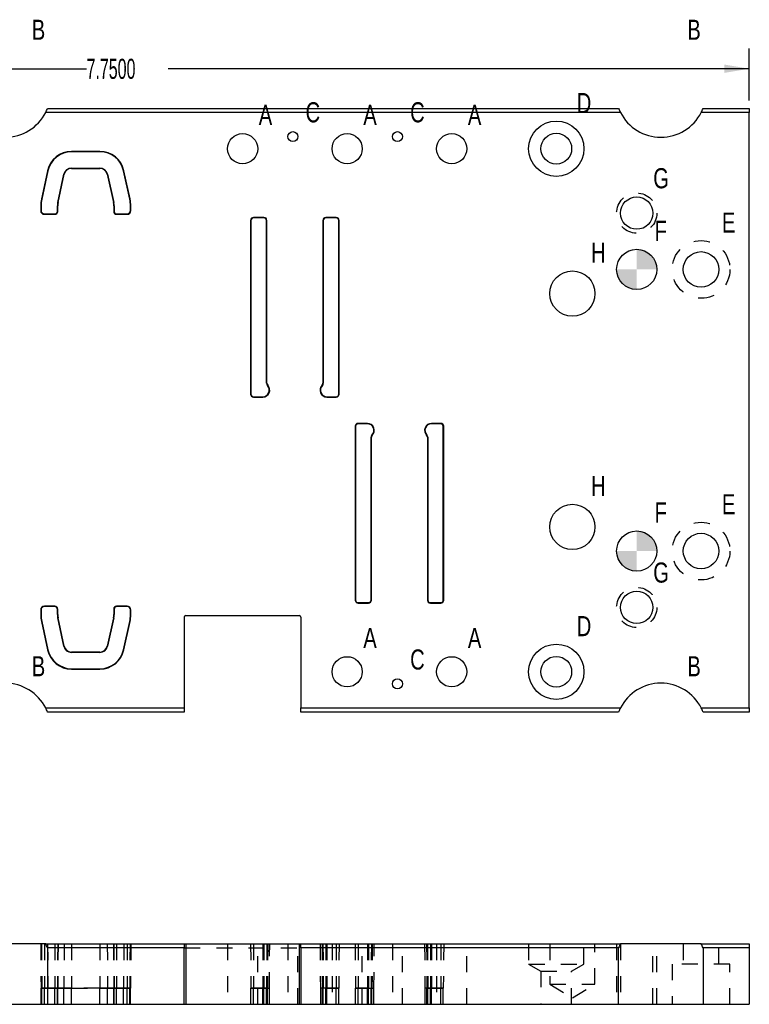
# Model space of a CAD drawing. Header units: inches. Extents: x 1802 to 2468, y -253 to -72.
# Tile 495 of 570: x 2332.04 to 2336.58, y -151.24 to -145.12. Entities that reach past the tile are written whole.
import ezdxf

# ---------------------------------------------------------------- set-up
doc = ezdxf.new("R2010")
doc.units = ezdxf.units.IN
doc.header["$LTSCALE"] = 0.5
doc.header["$MEASUREMENT"] = 0
doc.linetypes.add('HIDDEN', pattern=[0.225, 0.15, -0.075])
for name, color, linetype in [('SID-M-D', 42, 'Continuous'), ('SID-M-F', 202, 'Continuous'), ('SID-M-H', 4, 'HIDDEN'), ('SID-M-S', 105, 'Continuous')]:
    doc.layers.add(name, color=color, linetype=linetype)
doc.styles.add('SLDTEXTSTYLE0', font='TXT', dxfattribs={"width": 0.595745})

msp = doc.modelspace()

# ---------------------------------------------------------------- hatches: boundary and pattern name
at = {"layer": 'SID-M-F'}
h = msp.add_hatch(color=256, dxfattribs=at)
edge = h.paths.add_edge_path(flags=0)
edge.add_arc((2335.87856, -146.67253), 0.125, 0, 90)
edge.add_line((2335.87856, -146.54753), (2335.87856, -146.67253))
edge.add_line((2335.87856, -146.67253), (2336.00356, -146.67253))
h = msp.add_hatch(color=256, dxfattribs=at)
edge = h.paths.add_edge_path(flags=0)
edge.add_arc((2335.87856, -146.67253), 0.125, 180, 270)
edge.add_line((2335.87856, -146.79753), (2335.87856, -146.67253))
edge.add_line((2335.87856, -146.67253), (2335.75356, -146.67253))
h = msp.add_hatch(color=256, dxfattribs=at)
edge = h.paths.add_edge_path(flags=0)
edge.add_arc((2335.87856, -148.42253), 0.125, 0, 90)
edge.add_line((2335.87856, -148.29753), (2335.87856, -148.42253))
edge.add_line((2335.87856, -148.42253), (2336.00356, -148.42253))
h = msp.add_hatch(color=256, dxfattribs=at)
edge = h.paths.add_edge_path(flags=0)
edge.add_arc((2335.87856, -148.42253), 0.125, 180, 270)
edge.add_line((2335.87856, -148.54753), (2335.87856, -148.42253))
edge.add_line((2335.87856, -148.42253), (2335.75356, -148.42253))

# ---------------------------------------------------------------- linework, layer by layer
at = {"layer": 'SID-M-D'}
for p, q in [((2336.57856, -145.62253), (2336.57856, -145.3005)), ((2328.82856, -145.4255), (2332.45809, -145.4255)), ((2336.57856, -145.4255), (2332.96607, -145.4255))]:
    msp.add_line(p, q, dxfattribs=at)
msp.add_solid([(2336.57856, -145.4255), (2336.42256, -145.3995), (2336.42256, -145.4515)], dxfattribs=at)
at = {"layer": 'SID-M-H'}
for p, q in [((2332.1734, -150.86368), (2332.1758, -151.13868)), ((2332.178, -150.86368), (2332.18035, -151.13868)), ((2332.178, -150.86368), (2332.18035, -151.13868)), ((2332.1964, -150.86368), (2332.1964, -151.13868)), ((2332.1964, -150.86368), (2332.1964, -151.13868)), ((2332.21626, -150.86368), (2332.21861, -151.13868)), ((2332.21626, -150.86368), (2332.21861, -151.13868)), ((2332.2614, -150.86368), (2332.2614, -151.13868)), ((2332.2614, -150.86368), (2332.2614, -151.13868)), ((2332.2794, -150.86368), (2332.277, -151.13868)), ((2332.28158, -150.86368), (2332.27923, -151.13868)), ((2332.28158, -150.86368), (2332.27923, -151.13868)), ((2332.31984, -150.86368), (2332.31749, -151.13868)), ((2332.31984, -150.86368), (2332.31749, -151.13868)), ((2332.365, -150.86368), (2332.365, -151.13868)), ((2332.365, -150.86368), (2332.365, -151.13868)), ((2332.365, -150.86368), (2332.365, -151.13868)), ((2332.365, -150.86368), (2332.365, -151.13868)), ((2332.54213, -150.86368), (2332.54213, -151.13868)), ((2332.54213, -150.86368), (2332.54213, -151.13868)), ((2332.54213, -150.86368), (2332.54213, -151.13868)), ((2332.54213, -150.86368), (2332.54213, -151.13868)), ((2332.58729, -150.86368), (2332.58963, -151.13868)), ((2332.58729, -150.86368), (2332.58963, -151.13868)), ((2332.62555, -150.86368), (2332.62789, -151.13868)), ((2332.62555, -150.86368), (2332.62789, -151.13868)), ((2332.62773, -150.86368), (2332.63013, -151.13868)), ((2332.64573, -150.86368), (2332.64573, -151.13868)), ((2332.64573, -150.86368), (2332.64573, -151.13868)), ((2332.69086, -150.86368), (2332.68852, -151.13868)), ((2332.69086, -150.86368), (2332.68852, -151.13868)), ((2332.71073, -150.86368), (2332.71073, -151.13868)), ((2332.71073, -150.86368), (2332.71073, -151.13868)), ((2332.72912, -150.86368), (2332.72678, -151.13868)), ((2332.72912, -150.86368), (2332.72678, -151.13868)), ((2332.73373, -150.86368), (2332.73133, -151.13868)), ((2333.33481, -150.86368), (2333.33481, -151.23868)), ((2333.4784, -150.86368), (2333.4808, -151.13868)), ((2333.4964, -150.86368), (2333.4964, -151.13868)), ((2333.4964, -150.86368), (2333.4964, -151.13868)), ((2333.52231, -151.23868), (2333.52231, -150.86368)), ((2333.55427, -150.86368), (2333.55427, -151.13868)), ((2333.5614, -150.86368), (2333.5614, -151.13868)), ((2333.5794, -150.86368), (2333.577, -151.13868)), ((2333.58446, -150.86368), (2333.58278, -151.13868)), ((2333.59487, -151.13868), (2333.59727, -150.86368)), ((2333.71006, -150.86368), (2333.71006, -151.23868)), ((2333.77206, -151.23868), (2333.77206, -150.86368)), ((2333.90985, -150.86368), (2333.91225, -151.13868)), ((2333.92266, -150.86368), (2333.92435, -151.13868)), ((2333.92773, -150.86368), (2333.93013, -151.13868)), ((2333.94573, -150.86368), (2333.94573, -151.13868)), ((2333.95285, -150.86368), (2333.95285, -151.13868)), ((2333.98481, -150.86368), (2333.98481, -151.23868)), ((2334.01073, -150.86368), (2334.01073, -151.13868)), ((2334.01073, -150.86368), (2334.01073, -151.13868)), ((2334.02873, -150.86368), (2334.02633, -151.13868)), ((2334.1284, -150.86368), (2334.1308, -151.13868)), ((2334.1464, -150.86368), (2334.1464, -151.13868)), ((2334.1464, -150.86368), (2334.1464, -151.13868)), ((2334.17231, -151.23868), (2334.17231, -150.86368)), ((2334.20427, -150.86368), (2334.20427, -151.13868)), ((2334.2114, -150.86368), (2334.2114, -151.13868)), ((2334.2294, -150.86368), (2334.227, -151.13868)), ((2334.23446, -150.86368), (2334.23278, -151.13868)), ((2334.24487, -151.13868), (2334.24727, -150.86368)), ((2334.36006, -150.86368), (2334.36006, -151.23868)), ((2334.42206, -151.23868), (2334.42206, -150.86368)), ((2334.55985, -150.86368), (2334.56225, -151.13868)), ((2334.57266, -150.86368), (2334.57435, -151.13868)), ((2334.57773, -150.86368), (2334.58013, -151.13868)), ((2334.59573, -150.86368), (2334.59573, -151.13868)), ((2334.60285, -150.86368), (2334.60285, -151.13868)), ((2334.63481, -150.86368), (2334.63481, -151.23868)), ((2334.66073, -150.86368), (2334.66073, -151.13868)), ((2334.66073, -150.86368), (2334.66073, -151.13868)), ((2334.67873, -150.86368), (2334.67633, -151.13868)), ((2334.82231, -151.23868), (2334.82231, -150.86368)), ((2335.20671, -150.86368), (2335.20671, -150.98868)), ((2335.33794, -150.86368), (2335.33794, -151.11368)), ((2335.55041, -150.98868), (2335.55041, -150.86368)), ((2335.61919, -151.11368), (2335.61919, -150.86368)), ((2335.75356, -150.86368), (2335.75356, -151.23868)), ((2335.75356, -150.86368), (2335.75356, -151.23868)), ((2335.77806, -150.86368), (2335.77806, -151.23868)), ((2335.97906, -151.23868), (2335.97906, -150.86368)), ((2336.00356, -151.23868), (2336.00356, -150.86368)), ((2336.00356, -151.23868), (2336.00356, -150.86368)), ((2336.16806, -150.86368), (2336.16806, -150.98868)), ((2336.38906, -150.98868), (2336.38906, -150.86368)), ((2333.06556, -150.88868), (2333.79056, -150.88868)), ((2335.20671, -150.98868), (2335.55041, -150.98868)), ((2335.20671, -150.98868), (2335.28291, -151.03267)), ((2335.47421, -151.03267), (2335.55041, -150.98868)), ((2336.45806, -150.98868), (2336.09906, -150.98868)), ((2336.09906, -150.98868), (2336.09906, -151.23868)), ((2336.45806, -151.23868), (2336.45806, -150.98868)), ((2335.28291, -151.03267), (2335.47421, -151.03267)), ((2335.28291, -151.03267), (2335.28291, -151.23868)), ((2335.47421, -151.23868), (2335.47421, -151.03267)), ((2332.1758, -151.13868), (2332.18035, -151.13868)), ((2332.1758, -151.23868), (2332.1758, -151.13868)), ((2332.1964, -151.13868), (2332.1758, -151.13868)), ((2332.1758, -151.13868), (2332.1964, -151.13868)), ((2332.18035, -151.13868), (2332.1758, -151.13868)), ((2332.18035, -151.13868), (2332.21861, -151.13868)), ((2332.18035, -151.23868), (2332.18035, -151.13868)), ((2332.18035, -151.23868), (2332.18035, -151.13868)), ((2332.21861, -151.13868), (2332.18035, -151.13868)), ((2332.1964, -151.23868), (2332.1964, -151.13868)), ((2332.2614, -151.13868), (2332.1964, -151.13868)), ((2332.1964, -151.13868), (2332.2614, -151.13868)), ((2332.1964, -151.23868), (2332.1964, -151.13868)), ((2332.21861, -151.13868), (2332.365, -151.13868)), ((2332.21861, -151.23868), (2332.21861, -151.13868)), ((2332.21861, -151.23868), (2332.21861, -151.13868)), ((2332.365, -151.13868), (2332.21861, -151.13868)), ((2332.2614, -151.23868), (2332.2614, -151.13868)), ((2332.277, -151.13868), (2332.2614, -151.13868)), ((2332.2614, -151.13868), (2332.277, -151.13868)), ((2332.2614, -151.23868), (2332.2614, -151.13868)), ((2332.277, -151.23868), (2332.277, -151.13868)), ((2332.27923, -151.13868), (2332.277, -151.13868)), ((2332.277, -151.13868), (2332.27923, -151.13868)), ((2332.27923, -151.23868), (2332.27923, -151.13868)), ((2332.31749, -151.13868), (2332.27923, -151.13868)), ((2332.27923, -151.23868), (2332.27923, -151.13868)), ((2332.27923, -151.13868), (2332.31749, -151.13868)), ((2332.31749, -151.23868), (2332.31749, -151.13868)), ((2332.365, -151.13868), (2332.31749, -151.13868)), ((2332.31749, -151.13868), (2332.365, -151.13868)), ((2332.31749, -151.23868), (2332.31749, -151.13868)), ((2332.365, -151.13868), (2332.54213, -151.13868)), ((2332.365, -151.23868), (2332.365, -151.13868)), ((2332.365, -151.23868), (2332.365, -151.13868)), ((2332.54213, -151.13868), (2332.365, -151.13868)), ((2332.365, -151.23868), (2332.365, -151.13868)), ((2332.365, -151.13868), (2332.54213, -151.13868)), ((2332.365, -151.23868), (2332.365, -151.13868)), ((2332.54213, -151.13868), (2332.365, -151.13868)), ((2332.54213, -151.23868), (2332.54213, -151.13868)), ((2332.54213, -151.13868), (2332.68852, -151.13868)), ((2332.54213, -151.23868), (2332.54213, -151.13868)), ((2332.58963, -151.13868), (2332.54213, -151.13868)), ((2332.54213, -151.13868), (2332.58963, -151.13868)), ((2332.54213, -151.23868), (2332.54213, -151.13868)), ((2332.68852, -151.13868), (2332.54213, -151.13868)), ((2332.54213, -151.23868), (2332.54213, -151.13868)), ((2332.58963, -151.23868), (2332.58963, -151.13868)), ((2332.62789, -151.13868), (2332.58963, -151.13868)), ((2332.58963, -151.13868), (2332.62789, -151.13868)), ((2332.58963, -151.23868), (2332.58963, -151.13868)), ((2332.62789, -151.23868), (2332.62789, -151.13868)), ((2332.63013, -151.13868), (2332.62789, -151.13868)), ((2332.62789, -151.23868), (2332.62789, -151.13868)), ((2332.62789, -151.13868), (2332.63013, -151.13868)), ((2332.63013, -151.23868), (2332.63013, -151.13868)), ((2332.64573, -151.13868), (2332.63013, -151.13868)), ((2332.63013, -151.13868), (2332.64573, -151.13868)), ((2332.64573, -151.23868), (2332.64573, -151.13868)), ((2332.71073, -151.13868), (2332.64573, -151.13868)), ((2332.64573, -151.13868), (2332.71073, -151.13868)), ((2332.64573, -151.23868), (2332.64573, -151.13868)), ((2332.68852, -151.13868), (2332.72678, -151.13868)), ((2332.68852, -151.23868), (2332.68852, -151.13868)), ((2332.68852, -151.23868), (2332.68852, -151.13868)), ((2332.72678, -151.13868), (2332.68852, -151.13868)), ((2332.71073, -151.23868), (2332.71073, -151.13868)), ((2332.73133, -151.13868), (2332.71073, -151.13868)), ((2332.71073, -151.13868), (2332.73133, -151.13868)), ((2332.71073, -151.23868), (2332.71073, -151.13868)), ((2332.72678, -151.13868), (2332.73133, -151.13868)), ((2332.72678, -151.23868), (2332.72678, -151.13868)), ((2332.72678, -151.23868), (2332.72678, -151.13868)), ((2332.73133, -151.13868), (2332.72678, -151.13868)), ((2332.73133, -151.23868), (2332.73133, -151.13868)), ((2333.4808, -151.13868), (2333.4964, -151.13868)), ((2333.4808, -151.23868), (2333.4808, -151.13868)), ((2333.4964, -151.13868), (2333.4808, -151.13868)), ((2333.4964, -151.13868), (2333.55427, -151.13868)), ((2333.4964, -151.23868), (2333.4964, -151.13868)), ((2333.4964, -151.23868), (2333.4964, -151.13868)), ((2333.5614, -151.13868), (2333.4964, -151.13868)), ((2333.55427, -151.13868), (2333.59469, -151.13868)), ((2333.55427, -151.23868), (2333.55427, -151.13868)), ((2333.5614, -151.23868), (2333.5614, -151.13868)), ((2333.577, -151.13868), (2333.5614, -151.13868)), ((2333.577, -151.23868), (2333.577, -151.13868)), ((2333.58278, -151.13868), (2333.577, -151.13868)), ((2333.58278, -151.23868), (2333.58278, -151.13868)), ((2333.59487, -151.23868), (2333.59487, -151.13868)), ((2333.91225, -151.13868), (2333.91225, -151.23868)), ((2333.95285, -151.13868), (2333.91243, -151.13868)), ((2333.92435, -151.23868), (2333.92435, -151.13868)), ((2333.93013, -151.13868), (2333.92435, -151.13868)), ((2333.93013, -151.23868), (2333.93013, -151.13868)), ((2333.94573, -151.13868), (2333.93013, -151.13868)), ((2333.94573, -151.23868), (2333.94573, -151.13868)), ((2334.01073, -151.13868), (2333.94573, -151.13868)), ((2333.95285, -151.13868), (2334.01073, -151.13868)), ((2333.95285, -151.23868), (2333.95285, -151.13868)), ((2334.01073, -151.13868), (2334.02633, -151.13868)), ((2334.01073, -151.23868), (2334.01073, -151.13868)), ((2334.01073, -151.23868), (2334.01073, -151.13868)), ((2334.02633, -151.13868), (2334.01073, -151.13868)), ((2334.02633, -151.23868), (2334.02633, -151.13868)), ((2334.1308, -151.13868), (2334.1464, -151.13868)), ((2334.1308, -151.23868), (2334.1308, -151.13868)), ((2334.1464, -151.13868), (2334.1308, -151.13868)), ((2334.1464, -151.13868), (2334.2114, -151.13868)), ((2334.1464, -151.23868), (2334.1464, -151.13868)), ((2334.1464, -151.23868), (2334.1464, -151.13868)), ((2334.20427, -151.13868), (2334.1464, -151.13868)), ((2334.20427, -151.13868), (2334.24469, -151.13868)), ((2334.20427, -151.23868), (2334.20427, -151.13868)), ((2334.2114, -151.13868), (2334.227, -151.13868)), ((2334.2114, -151.23868), (2334.2114, -151.13868)), ((2334.227, -151.23868), (2334.227, -151.13868)), ((2334.227, -151.13868), (2334.23278, -151.13868)), ((2334.23278, -151.23868), (2334.23278, -151.13868)), ((2334.24487, -151.23868), (2334.24487, -151.13868)), ((2334.56225, -151.13868), (2334.56225, -151.23868)), ((2334.60285, -151.13868), (2334.56243, -151.13868)), ((2334.57435, -151.23868), (2334.57435, -151.13868)), ((2334.57435, -151.13868), (2334.58013, -151.13868)), ((2334.58013, -151.13868), (2334.59573, -151.13868)), ((2334.58013, -151.23868), (2334.58013, -151.13868)), ((2334.59573, -151.13868), (2334.66073, -151.13868)), ((2334.59573, -151.23868), (2334.59573, -151.13868)), ((2334.60285, -151.23868), (2334.60285, -151.13868)), ((2334.66073, -151.13868), (2334.60285, -151.13868)), ((2334.66073, -151.13868), (2334.67633, -151.13868)), ((2334.66073, -151.23868), (2334.66073, -151.13868)), ((2334.66073, -151.23868), (2334.66073, -151.13868)), ((2334.67633, -151.13868), (2334.66073, -151.13868)), ((2334.67633, -151.23868), (2334.67633, -151.13868)), ((2335.33794, -151.11368), (2335.61919, -151.11368)), ((2335.33794, -151.11368), (2335.47856, -151.19817)), ((2335.47856, -151.19817), (2335.61919, -151.11368))]:
    msp.add_line(p, q, dxfattribs=at)
for centre, radius in [((2335.87856, -146.32253), 0.125), ((2336.27856, -146.67253), 0.1795), ((2336.27856, -148.42253), 0.1795), ((2335.87856, -148.77253), 0.125)]:
    msp.add_circle(centre, radius, dxfattribs=at)
at = {"layer": 'SID-M-S'}
for p, q in [((2335.77759, -145.69753), (2332.20453, -145.69753)), ((2332.21574, -145.67253), (2335.76639, -145.67253)), ((2336.57856, -145.69753), (2336.27953, -145.69753)), ((2336.29074, -145.67253), (2336.57856, -145.67253)), ((2336.57856, -145.67253), (2336.57856, -145.69753)), ((2336.57856, -149.39753), (2336.57856, -145.69753)), ((2332.54213, -145.93904), (2332.365, -145.93904)), ((2332.365, -145.93904), (2332.365, -145.94144)), ((2332.54213, -145.94144), (2332.365, -145.94144)), ((2332.54213, -145.93904), (2332.54213, -145.94144)), ((2332.21626, -146.05888), (2332.178, -146.2347)), ((2332.21861, -146.05939), (2332.18035, -146.23521)), ((2332.21626, -146.05888), (2332.21861, -146.05939)), ((2332.27923, -146.25673), (2332.31749, -146.08091)), ((2332.28158, -146.25724), (2332.31984, -146.08142)), ((2332.31984, -146.08142), (2332.31749, -146.08091)), ((2332.365, -146.04504), (2332.365, -146.04264)), ((2332.365, -146.04264), (2332.54213, -146.04264)), ((2332.365, -146.04504), (2332.54213, -146.04504)), ((2332.54213, -146.04504), (2332.54213, -146.04264)), ((2332.58729, -146.08142), (2332.58963, -146.08091)), ((2332.58729, -146.08142), (2332.62555, -146.25724)), ((2332.58963, -146.08091), (2332.62789, -146.25673)), ((2332.69086, -146.05888), (2332.68852, -146.05939)), ((2332.72678, -146.23521), (2332.68852, -146.05939)), ((2332.72912, -146.2347), (2332.69086, -146.05888)), ((2332.1734, -146.27753), (2332.1734, -146.30704)), ((2332.1734, -146.27753), (2332.1758, -146.27753)), ((2332.1758, -146.27753), (2332.1758, -146.30704)), ((2332.178, -146.2347), (2332.18035, -146.23521)), ((2332.2794, -146.27753), (2332.277, -146.27753)), ((2332.277, -146.31204), (2332.277, -146.27753)), ((2332.28158, -146.25724), (2332.27923, -146.25673)), ((2332.2794, -146.31204), (2332.2794, -146.27753)), ((2332.62555, -146.25724), (2332.62789, -146.25673)), ((2332.62773, -146.27753), (2332.62773, -146.31204)), ((2332.62773, -146.27753), (2332.63013, -146.27753)), ((2332.63013, -146.27753), (2332.63013, -146.31204)), ((2332.72912, -146.2347), (2332.72678, -146.23521)), ((2332.73373, -146.27753), (2332.73133, -146.27753)), ((2332.73133, -146.30704), (2332.73133, -146.27753)), ((2332.73373, -146.30704), (2332.73373, -146.27753)), ((2332.1734, -146.30704), (2332.1758, -146.30704)), ((2332.1964, -146.33004), (2332.1964, -146.32764)), ((2332.1964, -146.32764), (2332.2614, -146.32764)), ((2332.1964, -146.33004), (2332.2614, -146.33004)), ((2332.2614, -146.33004), (2332.2614, -146.32764)), ((2332.2794, -146.31204), (2332.277, -146.31204)), ((2332.62773, -146.31204), (2332.63013, -146.31204)), ((2332.64573, -146.33004), (2332.64573, -146.32764)), ((2332.64573, -146.32764), (2332.71073, -146.32764)), ((2332.64573, -146.33004), (2332.71073, -146.33004)), ((2332.71073, -146.33004), (2332.71073, -146.32764)), ((2332.73373, -146.30704), (2332.73133, -146.30704)), ((2333.4784, -146.36765), (2333.4784, -147.44765)), ((2333.4784, -146.36765), (2333.4808, -146.36765)), ((2333.4808, -146.36765), (2333.4808, -147.44765)), ((2333.5614, -146.34965), (2333.4964, -146.34965)), ((2333.4964, -146.34965), (2333.4964, -146.35205)), ((2333.5614, -146.35205), (2333.4964, -146.35205)), ((2333.5614, -146.34965), (2333.5614, -146.35205)), ((2333.5794, -146.36765), (2333.577, -146.36765)), ((2333.577, -147.37992), (2333.577, -146.36765)), ((2333.5794, -147.37992), (2333.5794, -146.36765)), ((2333.92773, -146.36765), (2333.92773, -147.37992)), ((2333.92773, -146.36765), (2333.93013, -146.36765)), ((2333.93013, -146.36765), (2333.93013, -147.37992)), ((2334.01073, -146.34965), (2333.94573, -146.34965)), ((2333.94573, -146.34965), (2333.94573, -146.35205)), ((2334.01073, -146.35205), (2333.94573, -146.35205)), ((2334.01073, -146.34965), (2334.01073, -146.35205)), ((2334.02873, -146.36765), (2334.02633, -146.36765)), ((2334.02633, -147.44765), (2334.02633, -146.36765)), ((2334.02873, -147.44765), (2334.02873, -146.36765)), ((2333.5794, -147.37992), (2333.577, -147.37992)), ((2333.58446, -147.39203), (2333.58278, -147.39374)), ((2333.92266, -147.39203), (2333.92435, -147.39374)), ((2333.92773, -147.37992), (2333.93013, -147.37992)), ((2333.4784, -147.44765), (2333.4808, -147.44765)), ((2333.4964, -147.46565), (2333.4964, -147.46325)), ((2333.4964, -147.46325), (2333.55427, -147.46325)), ((2333.4964, -147.46565), (2333.55427, -147.46565)), ((2333.55427, -147.46565), (2333.55427, -147.46325)), ((2333.95285, -147.46565), (2333.95285, -147.46325)), ((2333.95285, -147.46325), (2334.01073, -147.46325)), ((2333.95285, -147.46565), (2334.01073, -147.46565)), ((2334.01073, -147.46565), (2334.01073, -147.46325)), ((2334.02873, -147.44765), (2334.02633, -147.44765)), ((2334.1284, -147.64741), (2334.1284, -148.72741)), ((2334.1284, -147.64741), (2334.1308, -147.64741)), ((2334.1308, -147.64741), (2334.1308, -148.72741)), ((2334.20427, -147.62941), (2334.1464, -147.62941)), ((2334.1464, -147.62941), (2334.1464, -147.63181)), ((2334.20427, -147.63181), (2334.1464, -147.63181)), ((2334.20427, -147.62941), (2334.20427, -147.63181)), ((2334.66073, -147.62941), (2334.60285, -147.62941)), ((2334.60285, -147.62941), (2334.60285, -147.63181)), ((2334.66073, -147.63181), (2334.60285, -147.63181)), ((2334.66073, -147.62941), (2334.66073, -147.63181)), ((2334.67873, -147.64741), (2334.67633, -147.64741)), ((2334.67633, -148.72741), (2334.67633, -147.64741)), ((2334.67873, -148.72741), (2334.67873, -147.64741)), ((2334.2294, -147.71514), (2334.227, -147.71514)), ((2334.227, -148.72741), (2334.227, -147.71514)), ((2334.2294, -148.72741), (2334.2294, -147.71514)), ((2334.23446, -147.70303), (2334.23278, -147.70132)), ((2334.57266, -147.70303), (2334.57435, -147.70132)), ((2334.57773, -147.71514), (2334.57773, -148.72741)), ((2334.57773, -147.71514), (2334.58013, -147.71514)), ((2334.58013, -147.71514), (2334.58013, -148.72741)), ((2332.2614, -148.76503), (2332.1964, -148.76503)), ((2332.1964, -148.76503), (2332.1964, -148.76743)), ((2332.2614, -148.76743), (2332.1964, -148.76743)), ((2332.2614, -148.76503), (2332.2614, -148.76743)), ((2332.2794, -148.78303), (2332.277, -148.78303)), ((2332.277, -148.81754), (2332.277, -148.78303)), ((2332.2794, -148.81754), (2332.2794, -148.78303)), ((2332.62773, -148.78303), (2332.62773, -148.81754)), ((2332.62773, -148.78303), (2332.63013, -148.78303)), ((2332.63013, -148.78303), (2332.63013, -148.81754)), ((2332.71073, -148.76503), (2332.64573, -148.76503)), ((2332.64573, -148.76503), (2332.64573, -148.76743)), ((2332.71073, -148.76743), (2332.64573, -148.76743)), ((2332.71073, -148.76503), (2332.71073, -148.76743)), ((2334.1284, -148.72741), (2334.1308, -148.72741)), ((2334.1464, -148.74541), (2334.1464, -148.74301)), ((2334.1464, -148.74301), (2334.2114, -148.74301)), ((2334.1464, -148.74541), (2334.2114, -148.74541)), ((2334.2114, -148.74541), (2334.2114, -148.74301)), ((2334.2294, -148.72741), (2334.227, -148.72741)), ((2334.57773, -148.72741), (2334.58013, -148.72741)), ((2334.59573, -148.74541), (2334.59573, -148.74301)), ((2334.59573, -148.74301), (2334.66073, -148.74301)), ((2334.59573, -148.74541), (2334.66073, -148.74541)), ((2334.66073, -148.74541), (2334.66073, -148.74301)), ((2334.67873, -148.72741), (2334.67633, -148.72741)), ((2332.1734, -148.78803), (2332.1734, -148.81754)), ((2332.1734, -148.78803), (2332.1758, -148.78803)), ((2332.1734, -148.81754), (2332.1758, -148.81754)), ((2332.1758, -148.78803), (2332.1758, -148.81754)), ((2332.2794, -148.81754), (2332.277, -148.81754)), ((2332.28158, -148.83783), (2332.27923, -148.83834)), ((2332.31749, -149.01415), (2332.27923, -148.83834)), ((2332.31984, -149.01364), (2332.28158, -148.83783)), ((2332.62555, -148.83783), (2332.58729, -149.01364)), ((2332.62789, -148.83834), (2332.58963, -149.01415)), ((2332.62555, -148.83783), (2332.62789, -148.83834)), ((2332.62773, -148.81754), (2332.63013, -148.81754)), ((2332.73373, -148.78803), (2332.73133, -148.78803)), ((2332.73133, -148.81754), (2332.73133, -148.78803)), ((2332.73373, -148.81754), (2332.73133, -148.81754)), ((2332.73373, -148.81754), (2332.73373, -148.78803)), ((2333.06556, -148.83353), (2333.06556, -149.39753)), ((2333.07556, -148.82353), (2333.78056, -148.82353)), ((2333.79056, -148.83353), (2333.79056, -149.39753)), ((2332.178, -148.86037), (2332.18035, -148.85986)), ((2332.178, -148.86037), (2332.21626, -149.03618)), ((2332.18035, -148.85986), (2332.21861, -149.03567)), ((2332.68852, -149.03567), (2332.72678, -148.85986)), ((2332.69086, -149.03618), (2332.72912, -148.86037)), ((2332.72912, -148.86037), (2332.72678, -148.85986)), ((2332.31984, -149.01364), (2332.31749, -149.01415)), ((2332.58729, -149.01364), (2332.58963, -149.01415)), ((2332.21626, -149.03618), (2332.21861, -149.03567)), ((2332.54213, -149.05003), (2332.365, -149.05003)), ((2332.365, -149.05003), (2332.365, -149.05243)), ((2332.54213, -149.05243), (2332.365, -149.05243)), ((2332.54213, -149.05003), (2332.54213, -149.05243)), ((2332.69086, -149.03618), (2332.68852, -149.03567)), ((2332.365, -149.15603), (2332.365, -149.15363)), ((2332.365, -149.15363), (2332.54213, -149.15363)), ((2332.54213, -149.15603), (2332.54213, -149.15363)), ((2332.365, -149.15603), (2332.54213, -149.15603)), ((2332.20453, -149.39753), (2333.06556, -149.39753)), ((2333.06556, -149.39753), (2333.06556, -149.42253)), ((2333.79056, -149.39753), (2335.77759, -149.39753)), ((2333.79056, -149.42253), (2333.79056, -149.39753)), ((2336.27953, -149.39753), (2336.57856, -149.39753)), ((2336.57856, -149.39753), (2336.57856, -149.42253)), ((2333.06556, -149.42253), (2332.21574, -149.42253)), ((2335.76639, -149.42253), (2333.79056, -149.42253)), ((2336.57856, -149.42253), (2336.29074, -149.42253)), ((2332.20453, -150.86368), (2331.70259, -150.86368)), ((2332.20453, -150.86368), (2333.06556, -150.86368)), ((2333.06556, -150.86368), (2333.06556, -150.88868)), ((2333.06556, -150.86368), (2333.07556, -150.86368)), ((2333.07556, -150.86368), (2333.07556, -151.23868)), ((2333.07556, -150.86368), (2333.78056, -150.86368)), ((2333.78056, -150.86368), (2333.78056, -151.23868)), ((2333.78056, -150.86368), (2333.79056, -150.86368)), ((2333.79056, -150.86368), (2335.77759, -150.86368)), ((2333.79056, -150.88868), (2333.79056, -150.86368)), ((2336.27953, -150.86368), (2335.77759, -150.86368)), ((2336.27953, -150.86368), (2336.57856, -150.86368)), ((2336.57856, -150.86368), (2336.57856, -150.88868)), ((2332.21574, -150.88868), (2332.21574, -151.23868)), ((2333.06556, -150.88868), (2332.21574, -150.88868)), ((2333.06556, -151.23868), (2333.06556, -150.88868)), ((2333.79056, -150.88868), (2333.79056, -151.23868)), ((2335.76639, -150.88868), (2333.79056, -150.88868)), ((2335.76639, -151.23868), (2335.76639, -150.88868)), ((2336.29074, -150.88868), (2336.29074, -151.23868)), ((2336.57856, -150.88868), (2336.29074, -150.88868)), ((2336.57856, -150.88868), (2336.57856, -151.23868)), ((2331.69139, -151.23868), (2332.21574, -151.23868)), ((2332.21574, -151.23868), (2333.06556, -151.23868)), ((2333.06556, -151.23868), (2333.07556, -151.23868)), ((2333.07556, -151.23868), (2333.78056, -151.23868)), ((2333.78056, -151.23868), (2333.79056, -151.23868)), ((2333.79056, -151.23868), (2335.76639, -151.23868)), ((2335.76639, -151.23868), (2336.29074, -151.23868)), ((2336.29074, -151.23868), (2336.57856, -151.23868))]:
    msp.add_line(p, q, dxfattribs=at)
for centre, radius in [((2335.37856, -145.92253), 0.17185), ((2333.42856, -145.92253), 0.09375), ((2333.74106, -145.84753), 0.031), ((2334.07856, -145.92253), 0.09375), ((2334.39106, -145.84753), 0.031), ((2334.72856, -145.92253), 0.09375), ((2335.37856, -145.92253), 0.09565), ((2335.87856, -146.32253), 0.1005), ((2335.87856, -146.67253), 0.125), ((2336.27856, -146.67253), 0.1105), ((2335.47856, -146.82253), 0.14062), ((2335.47856, -148.27253), 0.14062), ((2335.87856, -148.42253), 0.125), ((2336.27856, -148.42253), 0.1105), ((2335.87856, -148.77253), 0.1005), ((2335.37856, -149.17253), 0.17185), ((2334.07856, -149.17253), 0.09375), ((2334.72856, -149.17253), 0.09375), ((2335.37856, -149.17253), 0.09565), ((2334.39106, -149.24753), 0.031)]:
    msp.add_circle(centre, radius, dxfattribs=at)
for centre, radius, start, end in [((2331.95356, -145.57003), 0.2815, 206.931872, 333.068128), ((2331.95356, -145.57003), 0.2815, 333.068128, 338.646516), ((2336.02856, -145.57003), 0.2815, 201.353484, 206.931872), ((2336.02856, -145.57003), 0.2815, 206.931872, 333.068128), ((2336.02856, -145.57003), 0.2815, 333.068128, 338.646516), ((2332.365, -146.09125), 0.15221, 90, 167.722994), ((2332.365, -146.09125), 0.14981, 90, 167.722994), ((2332.54213, -146.09125), 0.15221, 12.277006, 90), ((2332.54213, -146.09125), 0.14981, 12.277006, 90), ((2332.365, -146.09125), 0.04861, 90, 167.722994), ((2332.365, -146.09125), 0.04621, 90, 167.722994), ((2332.54213, -146.09125), 0.04861, 12.277006, 90), ((2332.54213, -146.09125), 0.04621, 12.277006, 90), ((2332.37482, -146.27753), 0.20143, 167.722994, 180), ((2332.37482, -146.27753), 0.19903, 167.722994, 180), ((2332.37482, -146.27753), 0.09783, 167.722994, 180), ((2332.37482, -146.27753), 0.09543, 167.722994, 180), ((2332.5323, -146.27753), 0.09543, 0, 12.277006), ((2332.5323, -146.27753), 0.09783, 0, 12.277006), ((2332.5323, -146.27753), 0.19903, 0, 12.277006), ((2332.5323, -146.27753), 0.20143, 0, 12.277006), ((2332.1964, -146.30704), 0.023, 180, 270), ((2332.1964, -146.30704), 0.0206, 180, 270), ((2332.2614, -146.31204), 0.018, 270, 0), ((2332.2614, -146.31204), 0.0156, 270, 0), ((2332.64573, -146.31204), 0.018, 180, 270), ((2332.64573, -146.31204), 0.0156, 180, 270), ((2332.71073, -146.30704), 0.023, 270, 0), ((2332.71073, -146.30704), 0.0206, 270, 0), ((2333.4964, -146.36765), 0.018, 90, 180), ((2333.4964, -146.36765), 0.0156, 90, 180), ((2333.5614, -146.36765), 0.018, 0, 90), ((2333.5614, -146.36765), 0.0156, 0, 90), ((2333.94573, -146.36765), 0.018, 90, 180), ((2333.94573, -146.36765), 0.0156, 90, 180), ((2334.01073, -146.36765), 0.018, 0, 90), ((2334.01073, -146.36765), 0.0156, 0, 90), ((2333.55427, -147.42265), 0.043, 270, 45.40429), ((2333.55427, -147.42265), 0.0406, 270, 45.40429), ((2333.5964, -147.37992), 0.0194, 180, 225.40429), ((2333.5964, -147.37992), 0.017, 180, 225.40429), ((2333.95285, -147.42265), 0.043, 134.59571, 270), ((2333.95285, -147.42265), 0.0406, 134.59571, 270), ((2333.91073, -147.37992), 0.017, 314.59571, 0), ((2333.91073, -147.37992), 0.0194, 314.59571, 0), ((2333.4964, -147.44765), 0.018, 180, 270), ((2333.4964, -147.44765), 0.0156, 180, 270), ((2334.01073, -147.44765), 0.018, 270, 0), ((2334.01073, -147.44765), 0.0156, 270, 0), ((2334.1464, -147.64741), 0.018, 90, 180), ((2334.1464, -147.64741), 0.0156, 90, 180), ((2334.20427, -147.67241), 0.043, 314.59571, 90), ((2334.20427, -147.67241), 0.0406, 314.59571, 90), ((2334.60285, -147.67241), 0.043, 90, 225.40429), ((2334.60285, -147.67241), 0.0406, 90, 225.40429), ((2334.66073, -147.64741), 0.018, 0, 90), ((2334.66073, -147.64741), 0.0156, 0, 90), ((2334.2464, -147.71514), 0.0194, 134.59571, 180), ((2334.2464, -147.71514), 0.017, 134.59571, 180), ((2334.56073, -147.71514), 0.017, 0, 45.40429), ((2334.56073, -147.71514), 0.0194, 0, 45.40429), ((2332.1964, -148.78803), 0.023, 90, 180), ((2332.1964, -148.78803), 0.0206, 90, 180), ((2332.2614, -148.78303), 0.018, 0, 90), ((2332.2614, -148.78303), 0.0156, 0, 90), ((2332.64573, -148.78303), 0.018, 90, 180), ((2332.64573, -148.78303), 0.0156, 90, 180), ((2332.71073, -148.78803), 0.023, 0, 90), ((2332.71073, -148.78803), 0.0206, 0, 90), ((2334.1464, -148.72741), 0.018, 180, 270), ((2334.1464, -148.72741), 0.0156, 180, 270), ((2334.2114, -148.72741), 0.018, 270, 0), ((2334.2114, -148.72741), 0.0156, 270, 0), ((2334.59573, -148.72741), 0.018, 180, 270), ((2334.59573, -148.72741), 0.0156, 180, 270), ((2334.66073, -148.72741), 0.018, 270, 0), ((2334.66073, -148.72741), 0.0156, 270, 0), ((2332.37482, -148.81754), 0.20143, 180, 192.277006), ((2332.37482, -148.81754), 0.19903, 180, 192.277006), ((2332.37482, -148.81754), 0.09783, 180, 192.277006), ((2332.37482, -148.81754), 0.09543, 180, 192.277006), ((2332.5323, -148.81754), 0.09543, 347.722994, 0), ((2332.5323, -148.81754), 0.09783, 347.722994, 0), ((2332.5323, -148.81754), 0.19903, 347.722994, 0), ((2332.5323, -148.81754), 0.20143, 347.722994, 0), ((2333.07556, -148.83353), 0.01, 90, 180), ((2333.78056, -148.83353), 0.01, 0, 90), ((2332.365, -149.00381), 0.04861, 192.277006, 270), ((2332.365, -149.00381), 0.04621, 192.277006, 270), ((2332.54213, -149.00381), 0.04621, 270, 347.722994), ((2332.54213, -149.00381), 0.04861, 270, 347.722994), ((2332.365, -149.00381), 0.15221, 192.277006, 270), ((2332.365, -149.00381), 0.14981, 192.277006, 270), ((2332.54213, -149.00381), 0.14981, 270, 347.722994), ((2332.54213, -149.00381), 0.15221, 270, 347.722994), ((2331.95356, -149.52503), 0.2815, 26.931872, 153.068128), ((2336.02856, -149.52503), 0.2815, 26.931872, 153.068128), ((2331.95356, -149.52503), 0.2815, 21.353484, 26.931872), ((2336.02856, -149.52503), 0.2815, 153.068128, 158.646516), ((2336.02856, -149.52503), 0.2815, 21.353484, 26.931872), ((2331.95356, -150.99118), 0.2815, 21.353484, 26.931872), ((2336.02856, -150.99118), 0.2815, 153.068128, 158.646516), ((2336.02856, -150.99118), 0.2815, 21.353484, 26.931872)]:
    msp.add_arc(centre, radius, start, end, dxfattribs=at)

# ---------------------------------------------------------------- texts
at = {"layer": 'SID-M-D', "style": 'SLDTEXTSTYLE0', "width": 0.75}
for s, p in [('B', (2332.11825, -145.24581)), ('B', (2336.19325, -145.24581)), ('D', (2335.50574, -145.70134)), ('A', (2333.52903, -145.77473)), ('C', (2333.82007, -145.7587)), ('A', (2334.17903, -145.77473)), ('C', (2334.47007, -145.7587)), ('A', (2334.82903, -145.77473)), ('G', (2335.98134, -146.16839)), ('E', (2336.40836, -146.44415)), ('F', (2335.98972, -146.49537)), ('H', (2335.59506, -146.63069)), ('H', (2335.59506, -148.08069)), ('E', (2336.40836, -148.19415)), ('F', (2335.98972, -148.24537)), ('G', (2335.98134, -148.61839)), ('D', (2335.50574, -148.95134)), ('A', (2334.17903, -149.02473)), ('A', (2334.82903, -149.02473)), ('B', (2332.11825, -149.20081)), ('C', (2334.47007, -149.1587)), ('B', (2336.19325, -149.20081))]:
    msp.add_text(s, height=0.125, dxfattribs=at).set_placement(p)
at = {"layer": 'SID-M-D', "insert": (2332.45809, -145.36358), "char_height": 0.125, "attachment_point": 1, "style": 'SLDTEXTSTYLE0'}
msp.add_mtext('7.7500', dxfattribs=at)

doc.saveas('drawing.dxf')
